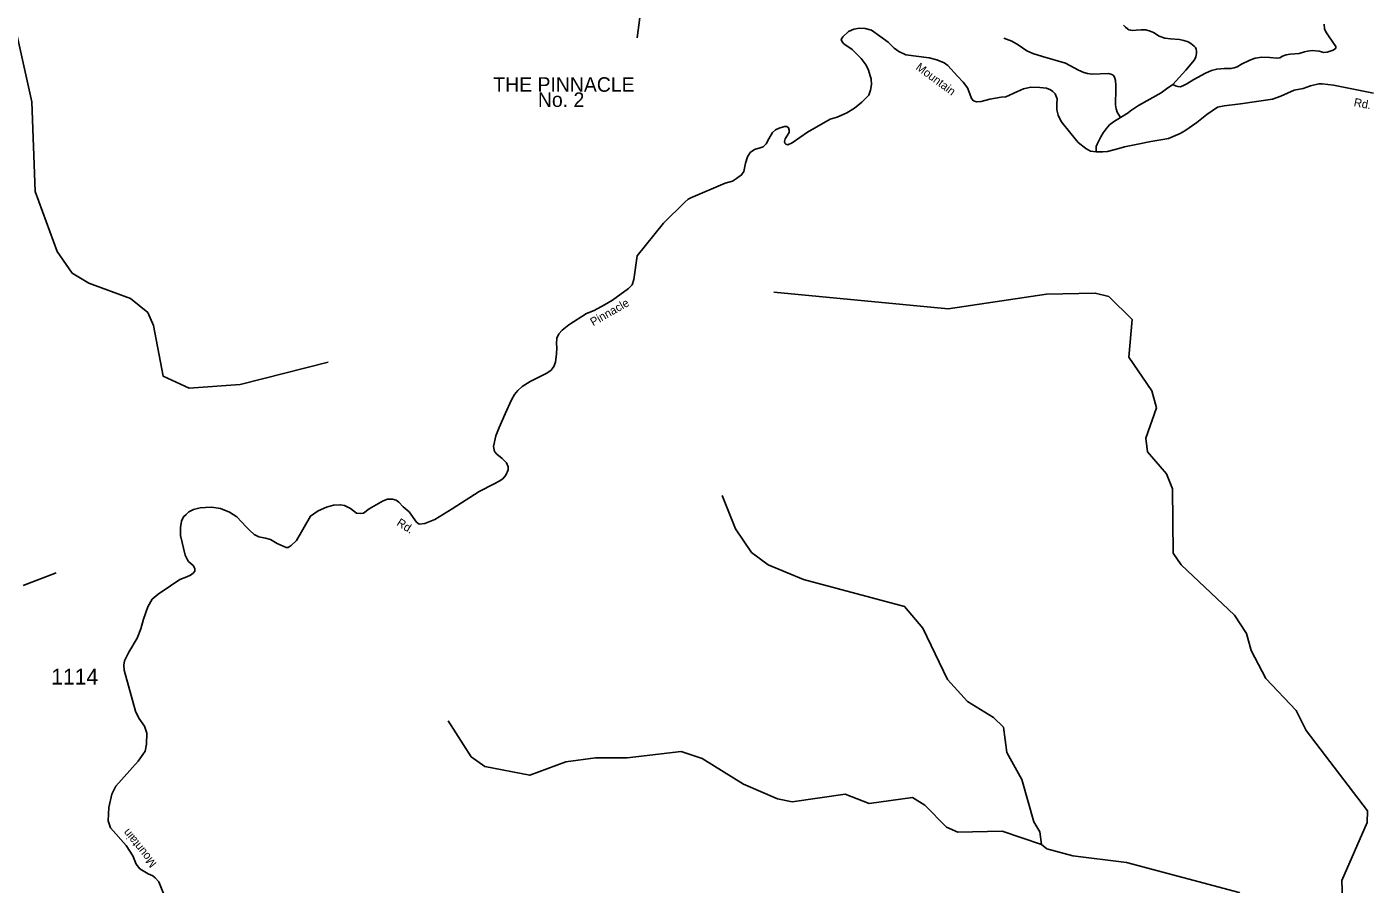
# Model space of a CAD drawing. Extents: x 884530 to 1028605, y 526725 to 653634.
# Drawn here: x 938802 to 949435, y 552262 to 559043 of the extents above; entities that cross this region are included whole.
import ezdxf

# ---------------------------------------------------------------- set-up
doc = ezdxf.new("R2010")
doc.units = 0
for name, color, linetype in [('Exist Geographical Mountain Summit Label', 7, 'Continuous'), ('Exist Hydrographic Creek Single Shore', 7, 'Continuous'), ('Exist Hydrographic Misc Water Feature', 7, 'Continuous'), ('Exist Road Non-System Type 51', 7, 'Continuous'), ('Exist Road Secondary Type 20 Attributed', 7, 'Continuous'), ('Exist Road Secondary Type 51 Label', 7, 'Continuous'), ('Exist Road Secondary Type 51 Number Label', 7, 'Continuous')]:
    doc.layers.add(name, color=color, linetype=linetype)

msp = doc.modelspace()

# ---------------------------------------------------------------- linework, layer by layer
at = {"layer": 'Exist Hydrographic Creek Single Shore'}
for points in [[(949212, 552064), (949203, 552291), (949403, 552750), (949406, 552842), (948920, 553478), (948843, 553637), (948602, 553888), (948485, 554111), (948448, 554246), (948353, 554389), (947933, 554788), (947870, 554881), (947863, 555390), (947817, 555509), (947665, 555683), (947653, 555791), (947736, 556029), (947699, 556164), (947517, 556431), (947544, 556729), (947359, 556910), (947252, 556938), (946868, 556929), (946088, 556814), (944709, 556946)], [(938771, 554624), (939033, 554724)], [(946828, 552575), (946515, 552680), (946165, 552674), (946075, 552712), (945905, 552886), (945808, 552947), (945464, 552901), (945275, 552974), (944856, 552914), (944740, 552936), (944469, 553053), (944143, 553256), (943978, 553312), (943551, 553261), (943300, 553260), (943066, 553229), (942779, 553123), (942423, 553192), (942317, 553270), (942135, 553553)], [(949091, 551486), (948901, 551552), (948591, 551729), (948507, 551941), (948463, 552116), (948391, 552196), (947499, 552434), (947075, 552485), (946869, 552542), (946828, 552575)]]:
    msp.add_lwpolyline(points, dxfattribs=at)
at = {"layer": 'Exist Hydrographic Misc Water Feature'}
for points in [[(943650, 559118), (943630, 558957)], [(941186, 556391), (940488, 556214), (940086, 556186), (939881, 556279), (939804, 556681), (939758, 556784), (939620, 556895), (939291, 557016), (939160, 557094), (939041, 557267), (938867, 557740), (938842, 558449), (938720, 558997)], [(946828, 552575), (946815, 552677), (946768, 552754), (946672, 553090), (946554, 553303), (946528, 553503), (946447, 553581), (946243, 553706), (946083, 553880), (945889, 554287), (945745, 554458), (944944, 554671), (944665, 554788), (944534, 554886), (944408, 555072), (944301, 555337)]]:
    msp.add_lwpolyline(points, dxfattribs=at)
at = {"layer": 'Exist Road Non-System Type 51'}
for points in [[(947477, 559058), (947491, 559041), (947507, 559028), (947518, 559021), (947533, 559016), (947548, 559015), (947576, 559016), (947617, 559019), (947654, 559020), (947688, 559010), (947714, 558998), (947758, 558970), (947803, 558955), (947849, 558949), (947919, 558943), (947952, 558936), (947988, 558925), (948009, 558913), (948023, 558902), (948035, 558891), (948046, 558879)], [(947866, 558588), (947888, 558578), (947905, 558571), (947925, 558570), (947946, 558576), (947978, 558592), (948032, 558627), (948124, 558678), (948172, 558699), (948214, 558710), (948271, 558714), (948326, 558713), (948351, 558718), (948374, 558726), (948409, 558748), (948476, 558781), (948517, 558796), (948571, 558804), (948633, 558800), (948690, 558795), (948713, 558799), (948735, 558812), (948764, 558821), (948795, 558828), (948831, 558830), (948865, 558832), (948909, 558846), (948932, 558850), (948969, 558856), (949024, 558850), (949060, 558840), (949087, 558843), (949134, 558859), (949153, 558872), (949156, 558878), (949155, 558888), (949104, 558964), (949077, 559004), (949067, 559028), (949064, 559065)], [(947452, 558326), (947427, 558369), (947417, 558395), (947414, 558426), (947413, 558473), (947415, 558506), (947416, 558548), (947416, 558580), (947414, 558619), (947406, 558646), (947398, 558658), (947388, 558665), (947376, 558669), (947358, 558674), (947227, 558668), (947191, 558674), (947162, 558682), (947121, 558700), (947018, 558755), (946834, 558810), (946758, 558833), (946712, 558854), (946644, 558902), (946593, 558931), (946529, 558954)], [(948046, 558879), (948051, 558866), (948054, 558852), (948054, 558836), (948052, 558819), (948049, 558807), (948037, 558782), (947969, 558700), (947866, 558588)], [(947866, 558588), (947817, 558553), (947773, 558522), (947594, 558421), (947532, 558378), (947513, 558364), (947452, 558326)], [(947452, 558326), (947396, 558293), (947366, 558268), (947338, 558238), (947316, 558206), (947298, 558173), (947287, 558152), (947268, 558115), (947261, 558098), (947259, 558084), (947259, 558074), (947260, 558056)]]:
    msp.add_lwpolyline(points, dxfattribs=at)
at = {"layer": 'Exist Road Secondary Type 20 Attributed'}
for points in [[(947260, 558056), (947216, 558060), (947178, 558081), (947118, 558129), (947060, 558200), (946984, 558296), (946958, 558345), (946948, 558388), (946948, 558434), (946951, 558473), (946936, 558514), (946918, 558531), (946898, 558546), (946866, 558559), (946813, 558565), (946743, 558567), (946686, 558553), (946637, 558533), (946545, 558491), (946508, 558487), (946418, 558472), (946350, 558452), (946312, 558451), (946290, 558458), (946275, 558477), (946261, 558513), (946241, 558562), (946207, 558606), (946164, 558653), (946086, 558737), (946058, 558758), (945999, 558783), (945939, 558799), (945755, 558821), (945698, 558848), (945661, 558876), (945614, 558922), (945482, 559017), (945433, 559031), (945387, 559032), (945342, 559025), (945301, 559006), (945255, 558965), (945244, 558944), (945250, 558925), (945265, 558910), (945329, 558865), (945402, 558793), (945440, 558740), (945460, 558702), (945481, 558630), (945483, 558588), (945476, 558542), (945461, 558503), (945407, 558447), (945348, 558399), (945287, 558364), (945210, 558330), (945156, 558314), (944976, 558211), (944856, 558126), (944822, 558111), (944804, 558116), (944796, 558124), (944794, 558137), (944801, 558157), (944831, 558208), (944832, 558226), (944825, 558245), (944813, 558254), (944794, 558255), (944753, 558243), (944724, 558228), (944699, 558208), (944670, 558157), (944650, 558118), (944625, 558095), (944603, 558087), (944557, 558074), (944522, 558049), (944502, 558015), (944487, 557964), (944472, 557899), (944455, 557872), (944415, 557845)], [(949454, 558519), (949136, 558583), (949047, 558592), (949020, 558592), (948956, 558576), (948897, 558557), (948827, 558543), (948721, 558494), (948655, 558472), (948402, 558435), (948273, 558419), (948219, 558407), (948136, 558350), (948057, 558286), (947962, 558220), (947923, 558199), (947832, 558161), (947786, 558152), (947692, 558136), (947576, 558113), (947485, 558095), (947438, 558080), (947350, 558058), (947313, 558054), (947260, 558056)], [(944415, 557845), (944384, 557824), (944326, 557806), (944053, 557691), (944033, 557680), (944005, 557656), (943838, 557490), (943630, 557231), (943604, 557045), (943590, 557003), (943560, 556974), (943435, 556881), (943372, 556844), (943288, 556801), (943227, 556775), (943088, 556686), (943036, 556643), (943010, 556614), (942994, 556582), (942990, 556540), (942993, 556505), (942991, 556456), (942983, 556392), (942969, 556357), (942949, 556329), (942915, 556305), (942850, 556273), (942782, 556237), (942719, 556198), (942684, 556168), (942658, 556136), (942634, 556094), (942586, 555982), (942537, 555875), (942511, 555808), (942492, 555725), (942500, 555685), (942518, 555664), (942561, 555629), (942596, 555594), (942608, 555562), (942608, 555539), (942590, 555496), (942567, 555469), (942538, 555449), (942499, 555429), (942378, 555368), (942165, 555230), (942029, 555147), (941949, 555116), (941906, 555109), (941884, 555126), (941825, 555207), (941777, 555247), (941745, 555284)], [(941745, 555284), (941723, 555299), (941694, 555307), (941654, 555308), (941619, 555295), (941509, 555232), (941465, 555197), (941437, 555193), (941410, 555196), (941361, 555234), (941315, 555257), (941280, 555263), (941226, 555260), (941173, 555243), (941106, 555216), (941046, 555173), (940935, 554981), (940893, 554942), (940869, 554926), (940852, 554925), (940782, 554956), (940730, 554989), (940690, 554999), (940636, 555009), (940600, 555029), (940562, 555062), (940537, 555089), (940463, 555168), (940404, 555205), (940334, 555233), (940263, 555243), (940214, 555242), (940172, 555238), (940119, 555226), (940084, 555206), (940061, 555187), (940040, 555168), (940025, 555133), (940016, 555083), (940016, 555021), (940054, 554865), (940073, 554827)], [(940073, 554827), (940079, 554815), (940120, 554779), (940131, 554756), (940130, 554739), (940117, 554721), (940095, 554706), (940067, 554693), (940011, 554672), (939938, 554621), (939839, 554555), (939792, 554516), (939759, 554456), (939724, 554357), (939704, 554282), (939675, 554208), (939608, 554096), (939575, 554028), (939569, 553994), (939571, 553956), (939660, 553630), (939688, 553576), (939733, 553511), (939750, 553456), (939748, 553370), (939738, 553315), (939682, 553235)], [(939682, 553235), (939504, 553037), (939474, 552974), (939451, 552869), (939444, 552762), (939464, 552708), (939587, 552569), (939640, 552487), (939666, 552420), (939696, 552383), (939761, 552343), (939798, 552328), (939817, 552312), (939845, 552280), (939910, 552122)]]:
    msp.add_lwpolyline(points, dxfattribs=at)

# ---------------------------------------------------------------- texts
at = {"layer": 'Exist Geographical Mountain Summit Label'}
for s, height, p in [('THE PINNACLE', 114.83, (942491, 558530)), ('No. 2', 114.8, (942844, 558410))]:
    msp.add_text(s, height=height, dxfattribs=at).set_placement(p)
at = {"layer": 'Exist Road Secondary Type 51 Label'}
for s, rotation, p in [('Mountain', 323.347, (945828, 558712)), ('Rd.', 348.9666, (949294, 558417)), ('Pinnacle', 29.8574, (943281, 556674)), ('Rd.', 327.4584, (941721, 555105)), ('Mountain', 128.9276, (939832, 552426))]:
    msp.add_text(s, height=65.6, rotation=rotation, dxfattribs=at).set_placement(p)
at = {"layer": 'Exist Road Secondary Type 51 Number Label'}
msp.add_text('1114', height=125, dxfattribs=at).set_placement((938994, 553841))

doc.saveas('drawing.dxf')
